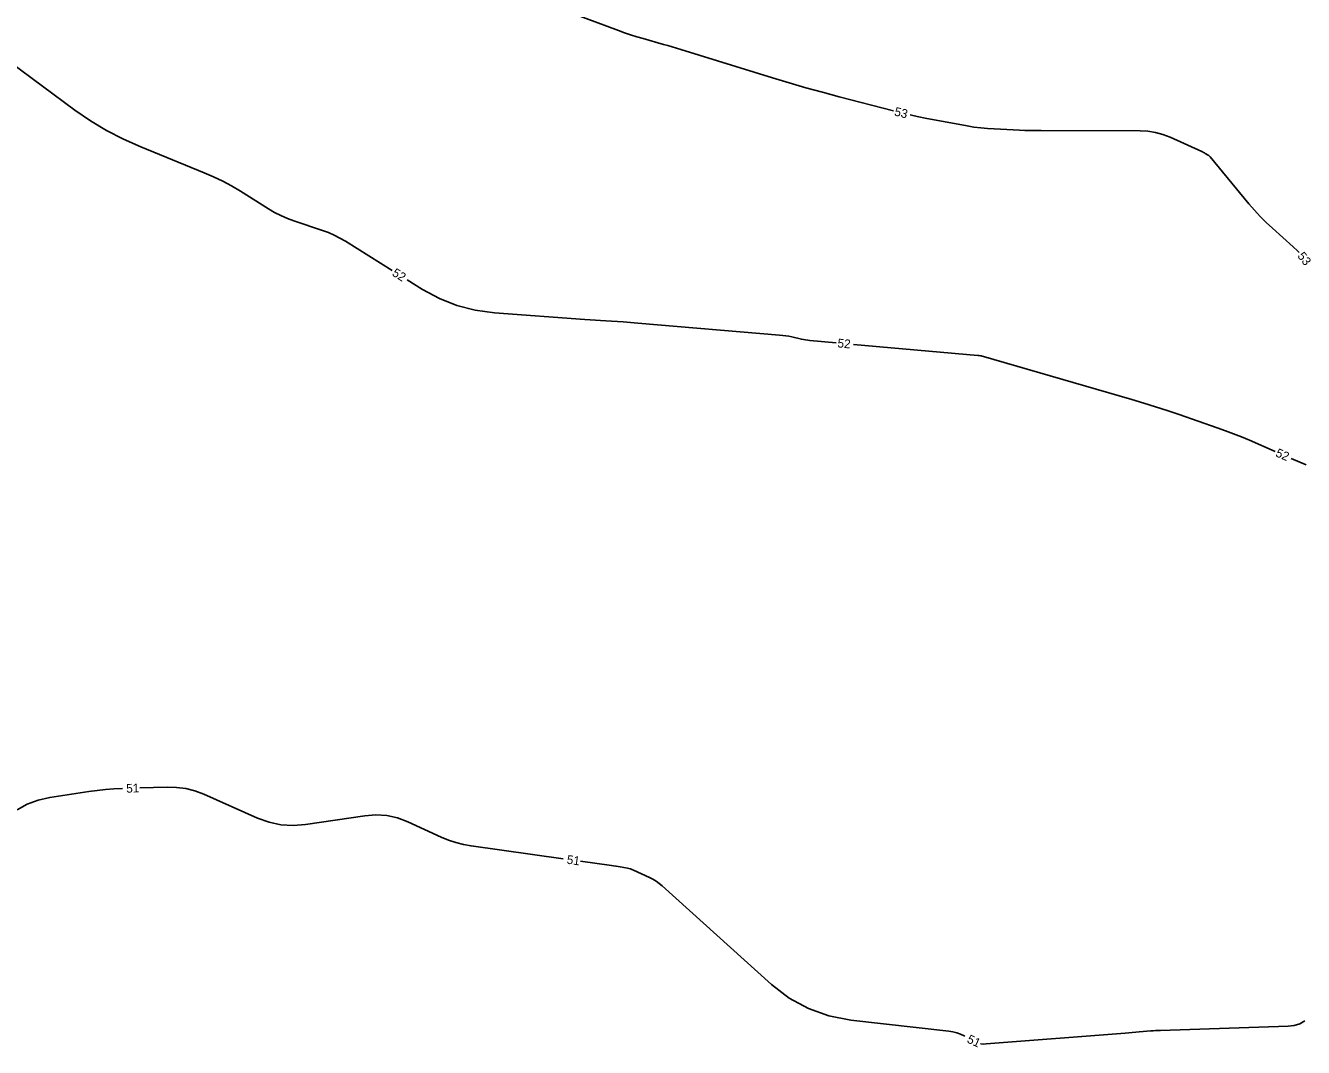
# Model space of a CAD drawing. Extents: x 2384780 to 2405861, y 547869 to 573706.
# Drawn here: x 2393621.7 to 2393913.8, y 552961.9 to 553195.3 of the extents above; entities that cross this region are included whole.
import ezdxf

# ---------------------------------------------------------------- set-up
doc = ezdxf.new("R2010")
doc.units = 0
doc.layers.add('Old_Level_60', color=7, linetype='Continuous')

msp = doc.modelspace()

# ---------------------------------------------------------------- linework, layer by layer
at = {"layer": 'Old_Level_60'}
for points in [[(2393724.25625, 553204.35625), (2393736.217, 553201.38725), (2393738.99925, 553200.6535), (2393741.75625, 553199.8395), (2393744.4885, 553198.9455), (2393747.1955, 553197.97125), (2393757.229, 553194.194), (2393758.6195, 553193.68775), (2393760.02025, 553193.2125), (2393761.43075, 553192.768), (2393762.8515, 553192.354), (2393767.509, 553191.0525), (2393768.50625, 553190.77025), (2393769.50125, 553190.48125), (2393770.49425, 553190.18525), (2393771.48525, 553189.8825), (2393792.452, 553183.39925), (2393796.2325, 553182.255), (2393800.02575, 553181.156), (2393803.832, 553180.10275), (2393807.651, 553179.09475), (2393820.05475, 553175.9)], [(2393618.192, 553186.979), (2393632.9965, 553176.054), (2393636.56475, 553173.58875), (2393640.26625, 553171.36125), (2393644.1005, 553169.37175), (2393648.068, 553167.62), (2393662.5875, 553161.743), (2393664.717, 553160.82575), (2393666.8, 553159.81725), (2393668.836, 553158.7175), (2393670.8255, 553157.5265), (2393677.2475, 553153.48625), (2393678.6445, 553152.6645), (2393680.08325, 553151.9305), (2393681.56325, 553151.28475), (2393683.085, 553150.727), (2393689.58, 553148.5635), (2393690.9535, 553148.06075), (2393692.28975, 553147.4795), (2393693.58925, 553146.82), (2393694.852, 553146.082), (2393705.54975, 553139.39975)], [(2393823.93675, 553174.93725), (2393825.52025, 553174.57475), (2393827.682, 553174.121), (2393829.85225, 553173.70625), (2393836.95575, 553172.415), (2393838.48075, 553172.164), (2393840.01175, 553171.96475), (2393841.5485, 553171.817), (2393843.091, 553171.72075), (2393848.86875, 553171.4575), (2393850.107, 553171.408), (2393851.3455, 553171.372), (2393852.58425, 553171.34975), (2393853.8235, 553171.341), (2393876.46075, 553171.3075), (2393878.2355, 553171.213), (2393879.97075, 553170.93475), (2393881.66625, 553170.473), (2393883.32225, 553169.8275), (2393890.5355, 553166.57675), (2393890.745, 553166.47825), (2393890.951, 553166.37325), (2393891.15325, 553166.2615), (2393891.35225, 553166.14325), (2393891.99625, 553165.746), (2393892.13, 553165.656), (2393892.255, 553165.556), (2393892.3715, 553165.446), (2393892.47925, 553165.326), (2393901.334, 553154.631), (2393902.598, 553153.16125), (2393903.9145, 553151.742), (2393905.2835, 553150.3735), (2393906.70475, 553149.05525), (2393911.4335, 553144.83175), (2393912.41575, 553143.8995), (2393912.789, 553143.49925)], [(2393708.94225, 553137.2805), (2393712.4555, 553135.086), (2393716.31075, 553132.98375), (2393720.33175, 553131.3895), (2393724.51875, 553130.30325), (2393728.87175, 553129.72525), (2393749.552, 553128.21425), (2393750.757, 553128.1275), (2393751.96225, 553128.044), (2393753.16775, 553127.96325), (2393754.37325, 553127.8855), (2393758.312, 553127.63625), (2393759.15575, 553127.5805), (2393759.99925, 553127.5205), (2393760.8425, 553127.456), (2393761.6855, 553127.38725), (2393794.07125, 553124.6545), (2393794.76525, 553124.5835), (2393795.45525, 553124.488), (2393796.14175, 553124.36825), (2393796.824, 553124.224), (2393799.04725, 553123.71275), (2393799.525, 553123.6115), (2393800.00525, 553123.527), (2393800.48825, 553123.459), (2393800.97375, 553123.40775), (2393806.955, 553122.879)], [(2393810.9395, 553122.527), (2393839.397, 553120.01225), (2393839.46675, 553120.00575), (2393839.5365, 553119.99825), (2393839.60625, 553119.99), (2393839.67575, 553119.98075), (2393839.97725, 553119.93875), (2393839.9885, 553119.937), (2393840, 553119.9355), (2393840.0115, 553119.93375), (2393840.02275, 553119.932), (2393840.06, 553119.9265), (2393840.06775, 553119.92525), (2393840.07575, 553119.9235), (2393840.0835, 553119.92175), (2393840.09125, 553119.91975), (2393874.573, 553109.89975), (2393877.28125, 553109.095), (2393879.979, 553108.257), (2393882.6665, 553107.38625), (2393885.34325, 553106.48275), (2393894.07075, 553103.477), (2393895.93425, 553102.81525), (2393897.78375, 553102.118), (2393899.61975, 553101.38575), (2393901.442, 553100.618), (2393907.30075, 553098.083)], [(2393910.972, 553096.4945), (2393914.4325, 553094.99725)], [(2393619.824, 553016.181), (2393622.132, 553017.49), (2393624.60925, 553018.44125), (2393627.25575, 553019.0345), (2393636.17675, 553020.38725), (2393638.091, 553020.64825), (2393640.0105, 553020.85175), (2393641.93525, 553020.99775), (2393643.86525, 553021.086), (2393643.8825, 553021.0865)], [(2393647.88075, 553021.2095), (2393654.085, 553021.4005), (2393656.2515, 553021.3485), (2393658.37175, 553021.05825), (2393660.44525, 553020.52975), (2393662.47225, 553019.7625), (2393674.74175, 553014.3355), (2393677.39775, 553013.37025), (2393680.1075, 553012.80075), (2393682.871, 553012.62675), (2393685.68825, 553012.84825), (2393699.3005, 553014.85525), (2393701.8215, 553015.05), (2393704.291, 553014.883), (2393706.709, 553014.35475), (2393709.07575, 553013.46475), (2393716.72275, 553009.967), (2393718.3795, 553009.28), (2393720.073, 553008.71825), (2393721.803, 553008.2815), (2393723.56925, 553007.97), (2393744.607, 553005.0365)], [(2393748.5685, 553004.484), (2393755.627, 553003.49975), (2393756.134, 553003.4265), (2393756.63975, 553003.3475), (2393757.145, 553003.263), (2393757.64925, 553003.17325), (2393759.29475, 553002.871), (2393759.644, 553002.7955), (2393759.98625, 553002.6985), (2393760.322, 553002.58), (2393760.65075, 553002.44), (2393764.338, 553000.732), (2393765.11025, 553000.339), (2393765.847, 552999.892), (2393766.54825, 552999.391), (2393767.21375, 552998.836), (2393792.2335, 552976.353), (2393796.27975, 552973.2255), (2393800.65175, 552970.82225), (2393805.35, 552969.143), (2393810.37375, 552968.188), (2393832.762, 552965.62825), (2393833.65875, 552965.485), (2393834.5315, 552965.263), (2393835.3805, 552964.96225), (2393836.2055, 552964.5825), (2393836.39225, 552964.4865)], [(2393840.01025, 552962.80575), (2393840.0345, 552962.799), (2393840.647, 552962.72025), (2393841.27675, 552962.72725), (2393873.062, 552965.211), (2393873.86275, 552965.27425), (2393874.6635, 552965.3395), (2393875.46425, 552965.40625), (2393876.26475, 552965.4745), (2393878.8795, 552965.7005), (2393879.44, 552965.74525), (2393880.001, 552965.78225), (2393880.56225, 552965.812), (2393881.12425, 552965.834), (2393910.25475, 552966.7815), (2393911.6395, 552966.94725), (2393912.92325, 552967.351), (2393914.106, 552967.99325)]]:
    msp.add_lwpolyline(points, dxfattribs=at)

# ---------------------------------------------------------------- texts
for s, rotation, p in [('53', 346.0697556, (2393820.15525, 553174.83375)), ('53', 308.3843861, (2393912.29275, 553142.6575)), ('52', 328.0090917, (2393705.334, 553138.3555)), ('52', 354.9501333, (2393807.23575, 553121.8505)), ('52', 336.6031361, (2393907.2435, 553097.018)), ('51', 1.7623917, (2393644.779, 553020.1135)), ('51', 352.0616722, (2393745.32675, 553003.9265)), ('51', 335.0829389, (2393836.7205, 552963.141))]:
    msp.add_text(s, height=2, rotation=rotation, dxfattribs=at).set_placement(p)

doc.saveas('drawing.dxf')
